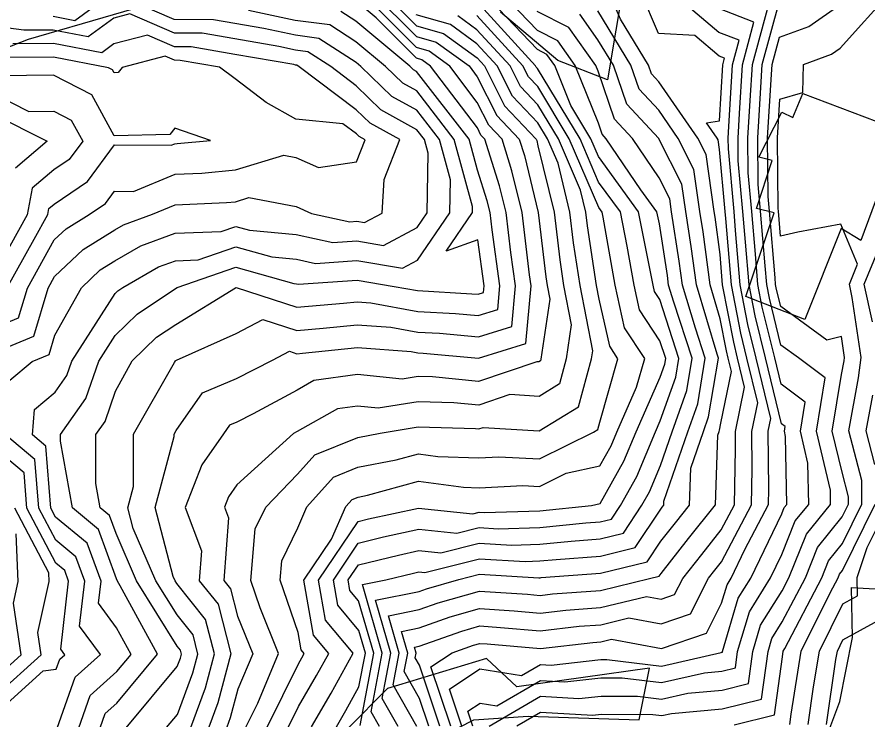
# Model space of a CAD drawing. Extents: x 42655 to 43811, y -141820 to -141156.
# Drawn here: x 43241.9 to 43313.5, y -141326 to -141266.9 of the extents above; entities that cross this region are included whole.
import ezdxf

# ---------------------------------------------------------------- set-up
doc = ezdxf.new("R2010")
doc.units = 0
for name, color, linetype in [('ZE_HICN', 7, 'Continuous'), ('ZE_LWCN', 7, 'Continuous'), ('地形', 7, 'Continuous')]:
    doc.layers.add(name, color=color, linetype=linetype)

msp = doc.modelspace()

# ---------------------------------------------------------------- linework, layer by layer
at = {"layer": 'ZE_HICN'}
for points in [[(43278.412, -141326.496), (43276.737, -141321.518), (43278.523, -141320.333), (43280.324, -141319.693), (43280.845, -141319.545), (43281.451, -141319.586), (43285.935, -141319.957), (43290.345, -141319.46), (43291.02, -141319.41), (43291.907, -141319.195), (43296.111, -141319.961), (43299.908, -141318.676), (43301.181, -141316.146), (43301.632, -141314.617), (43301.983, -141314.06), (43303.139, -141311.658), (43305.127, -141307.883), (43305.154, -141306.586), (43305.087, -141301.72), (43305.31, -141300.645), (43304.085, -141295.562), (43303.394, -141292.751), (43302.748, -141289.406), (43302.353, -141284.843), (43302.22, -141283.246), (43301.742, -141277.983), (43301.732, -141277.085), (43301.794, -141276.114), (43302.098, -141270.921), (43302.654, -141268.864), (43300.955, -141268.205), (43296.924, -141264.782)], [(43302.22, -141326.384), (43305.636, -141325.548), (43306.29, -141320.662), (43306.364, -141320.202), (43306.48, -141319.968), (43309.596, -141314.024), (43310.166, -141312.598), (43311.334, -141311.16), (43312.973, -141307.846), (43312.953, -141305.855), (43311.874, -141301.688), (43312.677, -141297.229), (43312.905, -141295.521), (43312.163, -141290.484), (43311.917, -141289.362), (43312.608, -141287.681), (43311.207, -141284.307), (43307.576, -141284.981), (43306.124, -141285.313), (43305.95, -141283.228), (43305.93, -141283.006), (43305.862, -141277.066), (43306.069, -141273.802), (43308.005, -141273.241), (43308.058, -141270.893), (43310.429, -141270.021), (43311.137, -141269.529), (43315.476, -141264.695)], [(43254.515, -141326.609), (43255.432, -141325.517), (43256.727, -141322.024), (43257.15, -141320.434), (43256.733, -141318.822), (43255.393, -141317.138), (43253.613, -141314.288), (43251.71, -141309.878), (43251.252, -141308.136), (43251.732, -141306.344), (43251.736, -141301.971), (43255.18, -141295.929), (43255.256, -141295.792), (43255.276, -141295.773), (43255.292, -141295.762), (43255.342, -141295.731), (43260.369, -141293.496), (43262.608, -141292.313), (43265.456, -141293.248), (43267.663, -141293.06), (43270.542, -141292.764), (43273.375, -141292.975), (43275.633, -141293.381), (43277.453, -141293.484), (43280.723, -141293.779), (43283.541, -141292.914), (43283.845, -141289.495), (43283.461, -141286.69), (43283.063, -141283.336), (43282.513, -141281.099), (43281.277, -141277.182), (43280.938, -141276.826), (43280.64, -141276.236), (43276.707, -141271.04), (43275.969, -141270.506), (43275.525, -141270.379), (43272.132, -141266.972), (43270.414, -141265.546)], [(43262.971, -141326.569), (43265.588, -141321.254), (43265.88, -141320.749), (43266.079, -141320.392), (43265.83, -141320.094), (43265.576, -141318.634), (43264.066, -141314.239), (43264.209, -141312.616), (43265.534, -141309.83), (43266.309, -141308.065), (43268.548, -141305.567), (43270.599, -141304.738), (43273.825, -141304.119), (43275.681, -141303.606), (43277.314, -141303.827), (43280.771, -141303.948), (43282.453, -141303.865), (43285.86, -141304.035), (43290.414, -141301.789), (43290.761, -141301.575), (43290.933, -141300.939), (43292.461, -141295.617), (43291.772, -141294.568), (43290.884, -141290.622), (43290.658, -141289.463), (43289.894, -141284.468), (43289.758, -141283.304), (43289.307, -141281.449), (43287.459, -141277.152), (43285.719, -141274.277), (43284.266, -141272.756), (43283.385, -141271.009), (43280.602, -141267.976), (43278.991, -141266.811)], [(43272.408, -141326.525), (43271.711, -141325.298), (43272.646, -141320.361), (43270.972, -141314.602), (43272.956, -141314.197), (43275.275, -141313.637), (43275.728, -141313.539), (43276.217, -141313.59), (43280.811, -141312.423), (43284.671, -141312.653), (43285.9, -141312.616), (43287.263, -141312.478), (43290.986, -141312.207), (43293.92, -141311.493), (43296.056, -141308.25), (43296.187, -141308.084), (43296.315, -141307.924), (43296.326, -141307.592), (43298.332, -141301.752), (43299.164, -141299.401), (43299.798, -141295.582), (43298.972, -141293.042), (43297.888, -141289.429), (43297.62, -141287.416), (43296.975, -141283.27), (43296.822, -141282.194), (43295.924, -141280.423), (43293.684, -141277.123), (43292.166, -141275.492), (43290.794, -141271.455), (43290.602, -141270.975), (43288.321, -141267.798), (43285.682, -141266.452)], [(43240.024, -141295.101), (43243.351, -141293.722), (43244.549, -141289.68), (43245.083, -141288.722), (43247.494, -141286.437), (43250.152, -141284.796), (43250.883, -141284.375), (43253.326, -141283.476), (43255.23, -141282.697), (43259.538, -141282.502), (43260.317, -141282.429), (43261.433, -141282.084), (43265.407, -141282.84), (43266.705, -141283.413), (43269.91, -141284.114), (43270.501, -141284.071), (43271.154, -141284.182), (43272.649, -141283.385), (43272.803, -141280.577), (43274.124, -141277.215), (43271.615, -141275.832), (43270.457, -141274.707), (43265.67, -141271.092), (43265.462, -141270.959), (43265.351, -141270.944), (43265.2, -141270.912), (43260.259, -141270.054), (43256.587, -141269.416), (43255.168, -141269.41), (43252.915, -141268.429), (43250.079, -141269.169), (43249.053, -141269.925), (43244.99, -141269.147), (43241.583, -141269.171)], [(43240.167, -141325.396), (43244.128, -141321.84), (43245.238, -141321.712), (43245.538, -141320.857), (43245.95, -141320.487), (43245.613, -141320.025), (43246.267, -141314.323), (43245.941, -141313.426), (43245.196, -141312.811), (43242.761, -141308.176), (43242.524, -141305.208), (43240.062, -141303.164)]]:
    msp.add_lwpolyline(points, dxfattribs=at)
at = {"layer": 'ZE_LWCN'}
for points in [[(43247.126, -141326.644), (43248.083, -141323.911), (43250.327, -141321.901), (43251.525, -141320.46), (43250.31, -141318.233), (43248.784, -141316.146), (43248.995, -141314.31), (43247.832, -141311.113), (43245.178, -141308.923), (43244.78, -141308.167), (43244.363, -141302.959), (43243.223, -141302.012), (43243.391, -141299.899), (43245.128, -141298.439), (43246.114, -141297.037), (43246.531, -141295.833), (43250.177, -141290.146), (43250.402, -141289.926), (43250.817, -141289.65), (43253.833, -141287.913), (43255.252, -141287.391), (43257.158, -141287.313), (43260.335, -141286.208), (43263.347, -141287.072), (43265.428, -141287.265), (43267.044, -141287.619), (43270.517, -141287.366), (43274.352, -141288.018), (43275.605, -141287.35), (43278.33, -141283.358), (43278.377, -141280.591), (43277.445, -141277.2), (43275.545, -141274.747), (43273.447, -141273.59), (43270.852, -141271.068), (43270.438, -141270.725), (43267.305, -141268.705), (43265.339, -141268.444), (43262.673, -141267.881), (43260.247, -141267.459), (43258.443, -141267.146), (43255.157, -141267.132), (43250.266, -141265.002)], [(43249.821, -141265.004), (43246.804, -141267.226), (43244.98, -141266.877)], [(43256.543, -141326.6), (43257.773, -141323.279), (43258.533, -141320.427), (43257.785, -141317.535), (43255.38, -141314.516), (43255.233, -141314.28), (43255.076, -141313.916), (43253.554, -141308.126), (43255.15, -141302.164), (43255.15, -141301.955), (43255.32, -141301.658), (43257.534, -141298.481), (43260.387, -141297.272), (43263.403, -141295.754), (43264.842, -141294.994), (43265.465, -141295.198), (43265.948, -141295.157), (43270.551, -141294.683), (43275.081, -141295.021), (43275.641, -141295.122), (43276.093, -141295.147), (43280.732, -141295.565), (43284.728, -141294.338), (43285.16, -141289.489), (43285.035, -141288.579), (43284.412, -141283.329), (43283.551, -141279.828), (43282.715, -141277.175), (43281.603, -141276.012), (43280.63, -141274.082), (43278.322, -141271.033), (43276.574, -141269.767), (43275.52, -141269.467), (43270.978, -141264.905)], [(43271.879, -141264.9), (43275.516, -141268.554), (43277.178, -141269.028), (43279.937, -141271.025), (43280.62, -141271.927), (43282.269, -141275.198), (43284.152, -141277.168), (43284.59, -141278.558), (43285.762, -141283.323), (43286.397, -141288.744), (43286.51, -141289.482), (43286.731, -141290.614), (43285.99, -141295.647), (43285.948, -141295.802), (43285.821, -141295.881), (43285.639, -141295.869), (43280.741, -141297.541), (43276.855, -141297.149), (43275.651, -141297.115), (43274.304, -141297.334), (43270.562, -141296.942), (43266.896, -141297.457), (43265.48, -141298.251), (43261.789, -141300.243), (43260.404, -141300.94), (43259.798, -141301.197), (43259.283, -141301.936), (43257.463, -141304.524), (43256.077, -141308.114), (43257.444, -141311.755), (43257.261, -141314.271), (43258.837, -141316.249), (43259.915, -141320.421), (43258.819, -141324.535), (43258.057, -141326.592)], [(43272.779, -141264.896), (43275.512, -141267.641), (43277.782, -141268.289), (43280.613, -141270.337), (43281.238, -141271.019), (43282.935, -141274.384), (43285.589, -141277.161), (43285.629, -141277.288), (43285.736, -141277.721), (43287.094, -141283.317), (43287.563, -141287.319), (43287.893, -141289.476), (43288.539, -141292.783), (43288.119, -141295.637), (43287.552, -141297.726), (43285.835, -141298.788), (43283.381, -141298.631), (43280.75, -141299.529), (43278.664, -141299.319), (43275.661, -141299.233), (43272.305, -141299.78), (43270.574, -141299.598), (43268.879, -141299.836), (43265.496, -141301.733), (43265.171, -141301.908), (43260.429, -141306.215), (43259.717, -141307.228), (43259.381, -141308.098), (43259.712, -141308.981), (43259.33, -141314.261), (43259.889, -141314.963), (43260.481, -141317.255), (43261.757, -141320.412), (43260.51, -141323.372), (43259.866, -141325.79), (43259.571, -141326.585)], [(43268.796, -141326.542), (43269.579, -141325.187), (43270.685, -141323.195), (43271.221, -141320.368), (43270.663, -141318.449), (43268.902, -141316.337), (43268.533, -141314.218), (43270.629, -141311.108), (43272.742, -141310.598), (43275.711, -141309.956), (43278.915, -141310.29), (43280.799, -141309.812), (43282.381, -141309.906), (43285.887, -141309.802), (43289.774, -141309.408), (43290.973, -141309.32), (43291.917, -141309.091), (43292.674, -141307.941), (43294.037, -141305.506), (43295.62, -141301.765), (43296.021, -141300.846), (43297.317, -141297.185), (43297.581, -141295.593), (43295.973, -141290.649), (43295.529, -141289.974), (43295.409, -141289.44), (43295.259, -141288.588), (43294.201, -141283.283), (43290.828, -141278.634), (43290.185, -141277.14), (43288.495, -141274.346), (43287.153, -141270.991), (43286.478, -141270.051), (43285.698, -141269.653), (43281.13, -141264.857)], [(43270.785, -141326.431), (43271.933, -141320.364), (43270.651, -141315.954), (43269.926, -141315.084), (43269.774, -141314.212), (43270.637, -141312.931), (43274.009, -141312.117), (43275.72, -141311.747), (43277.566, -141311.94), (43280.805, -141311.118), (43283.526, -141311.279), (43285.893, -141311.209), (43288.518, -141310.943), (43290.979, -141310.764), (43292.919, -141310.292), (43294.472, -141307.933), (43295.11, -141306.793), (43296.038, -141304.598), (43297.014, -141301.758), (43298.241, -141298.293), (43298.69, -141295.588), (43297.151, -141290.858), (43296.724, -141289.434), (43296.618, -141288.641), (43295.943, -141284.302), (43295.738, -141283.276), (43294.391, -141281.419), (43291.482, -141277.133), (43291.131, -141276.757), (43290.815, -141275.825), (43288.877, -141270.983), (43287.399, -141268.925), (43285.69, -141268.053), (43282.64, -141264.85)], [(43276.565, -141326.505), (43275.778, -141324.167), (43274.491, -141321.899), (43274.784, -141320.351), (43274.259, -141318.545), (43275.75, -141318.241), (43278.344, -141317.318), (43280.831, -141316.61), (43283.724, -141316.805), (43285.921, -141316.987), (43288.081, -141316.743), (43291.007, -141316.531), (43294.848, -141315.599), (43296.091, -141315.825), (43297.214, -141315.445), (43297.902, -141314.079), (43299.502, -141312.062), (43301.152, -141310), (43302.26, -141307.896), (43302.357, -141303.231), (43302.337, -141301.733), (43303.109, -141298.005), (43302.522, -141295.569), (43302.191, -141294.223), (43301.263, -141289.413), (43301.043, -141286.876), (43300.625, -141283.741), (43300.549, -141283.253), (43299.869, -141278.468), (43299.175, -141277.097), (43295.886, -141272.359), (43295.269, -141271.696), (43295.017, -141270.954), (43292.668, -141267.097), (43291.705, -141264.807)], [(43277.488, -141326.501), (43275.765, -141321.378), (43275.417, -141320.766), (43275.496, -141320.348), (43275.355, -141319.86), (43275.757, -141319.778), (43279.334, -141318.506), (43280.838, -141318.077), (43282.588, -141318.195), (43285.928, -141318.472), (43289.213, -141318.101), (43291.013, -141317.971), (43293.377, -141317.397), (43296.101, -141317.893), (43298.561, -141317.06), (43300.067, -141314.069), (43300.608, -141313.388), (43301.165, -141312.691), (43303.693, -141307.889), (43303.755, -141304.909), (43303.712, -141301.727), (43304.209, -141299.325), (43303.304, -141295.566), (43302.792, -141293.487), (43302.006, -141289.409), (43301.524, -141283.848), (43301.474, -141283.249), (43301.001, -141278.043), (43300.885, -141277.225), (43300.816, -141277.089), (43299.914, -141275.79), (43300.99, -141275.646), (43301.267, -141270.925), (43301.414, -141270.38), (43300.964, -141270.206), (43298.921, -141268.471), (43295.867, -141268.29), (43294.397, -141264.794)], [(43266.702, -141326.552), (43268.346, -141323.708), (43270.198, -141320.373), (43267.878, -141317.589), (43267.292, -141314.224), (43270.62, -141309.285), (43271.475, -141309.078), (43275.703, -141308.165), (43280.264, -141308.641), (43280.793, -141308.506), (43281.237, -141308.533), (43285.88, -141308.395), (43290.239, -141307.953), (43290.965, -141307.79), (43292.965, -141304.219), (43294, -141301.772), (43296.003, -141297.178), (43296.393, -141296.077), (43296.473, -141295.598), (43295.989, -141294.112), (43294.276, -141291.505), (43293.814, -141289.448), (43293.237, -141286.162), (43292.664, -141283.291), (43290.838, -141280.774), (43289.276, -141277.144), (43285.705, -141271.241), (43285.597, -141271.128), (43285.532, -141270.999), (43280.59, -141265.615)], [(43280.259, -141326.488), (43279.838, -141325.239), (43280.868, -141324.555), (43282.266, -141324.786), (43285.947, -141322.654), (43288.004, -141322.779), (43291.034, -141322.426), (43292.824, -141322.434), (43296.124, -141322.832), (43299.747, -141322.004), (43301.208, -141321.874), (43302.342, -141321.596), (43302.526, -141320.22), (43303.513, -141316.874), (43305.298, -141314.044), (43306.25, -141312.065), (43307.375, -141309.25), (43308.498, -141307.867), (43308.44, -141304.4), (43307.799, -141301.707), (43308.201, -141299.269), (43306.182, -141297.772), (43305.648, -141295.555), (43304.597, -141291.28), (43304.234, -141289.399), (43304.012, -141286.833), (43303.712, -141283.238), (43303.417, -141279.992), (43303.384, -141277.077), (43303.585, -141273.924), (43303.761, -141270.913), (43305.134, -141265.831)], [(43281.644, -141326.481), (43285.954, -141323.985), (43289.172, -141324.181), (43291.042, -141323.963), (43294.11, -141323.976), (43296.131, -141324.22), (43298.349, -141323.713), (43301.215, -141323.458), (43303.44, -141322.914), (43303.802, -141320.214), (43304.454, -141318.002), (43306.264, -141315.132), (43306.838, -141314.037), (43308.305, -141310.366), (43310.341, -141307.858), (43310.321, -141306.657), (43309.141, -141301.701), (43309.882, -141297.214), (43307.632, -141295.545), (43306.167, -141294.482), (43305.199, -141290.545), (43304.977, -141289.395), (43304.841, -141287.828), (43304.458, -141283.235), (43304.255, -141280.997), (43304.21, -141277.073), (43304.48, -141272.829), (43304.593, -141270.909), (43306.031, -141265.585)], [(43283.967, -141326.47), (43285.96, -141325.316), (43290.341, -141325.582), (43291.049, -141325.499), (43295.396, -141325.518), (43296.137, -141325.608), (43296.952, -141325.422), (43301.223, -141325.042), (43304.538, -141324.231), (43305.077, -141320.208), (43305.395, -141319.13), (43306.277, -141317.732), (43308.217, -141314.031), (43309.235, -141311.482), (43311.323, -141308.91), (43311.847, -141307.851), (43311.841, -141307.214), (43311.305, -141305.146), (43310.484, -141301.695), (43311.267, -141296.95), (43311.476, -141295.788), (43311.511, -141295.527), (43311.252, -141293.768), (43310.032, -141294.055), (43306.152, -141291.238), (43305.8, -141289.809), (43305.72, -141289.392), (43305.67, -141288.823), (43305.204, -141283.231), (43305.092, -141282.001), (43305.036, -141277.07), (43305.375, -141271.734), (43305.424, -141270.905), (43306.045, -141268.606), (43308.498, -141267.705), (43311.12, -141265.882)], [(43241.328, -141297.423), (43243.202, -141295.849), (43244.63, -141295.257), (43245.106, -141293.651), (43247.352, -141289.667), (43248.935, -141288.166), (43250.164, -141287.408), (43252.358, -141286.144), (43255.242, -141285.083), (43259.111, -141284.924), (43260.327, -141284.501), (43261.48, -141284.832), (43265.418, -141285.197), (43268.477, -141285.866), (43270.509, -141285.718), (43272.753, -141286.1), (43275.592, -141284.587), (43276.424, -141283.367), (43276.509, -141278.351), (43276.194, -141277.205), (43275.553, -141276.377), (43272.531, -141274.711), (43270.448, -141272.686), (43268.32, -141271.08), (43266.384, -141269.832), (43265.345, -141269.694), (43263.937, -141269.396), (43260.253, -141268.757), (43257.515, -141268.281), (43255.162, -141268.271), (43251.427, -141266.645), (43250.068, -141267), (43247.929, -141268.575), (43244.985, -141268.012), (43242.516, -141268.029), (43239.895, -141267.669)], [(43248.937, -141326.635), (43249.356, -141325.438), (43250.339, -141324.557), (43253.757, -141320.45), (43250.615, -141314.692), (43250.372, -141314.303), (43250.29, -141314.113), (43248.777, -141309.957), (43246.598, -141308.158), (43245.591, -141302.538), (43245.591, -141302), (43247.723, -141298.967), (43248.812, -141295.823), (43250.194, -141293.668), (43252.027, -141291.875), (43255.263, -141289.72), (43255.413, -141289.629), (43260.343, -141287.915), (43265.215, -141289.313), (43265.438, -141289.333), (43265.611, -141289.371), (43270.524, -141289.014), (43273.636, -141289.543), (43275.617, -141289.899), (43280.173, -141290.158), (43280.706, -141290.206), (43281.166, -141290.065), (43281.216, -141289.507), (43280.685, -141285.633), (43278.029, -141286.581), (43280.236, -141283.349), (43280.244, -141282.832), (43278.695, -141277.194), (43275.538, -141273.116), (43274.364, -141272.469), (43272.912, -141271.058), (43270.43, -141268.998), (43268.227, -141267.578), (43265.334, -141267.194), (43261.41, -141266.365)], [(43251.1, -141326.625), (43255.413, -141321.489), (43255.68, -141320.769), (43255.768, -141320.44), (43255.682, -141320.108), (43255.405, -141319.76), (43251.992, -141314.296), (43250.272, -141310.309), (43249.723, -141308.8), (43248.932, -141308.147), (43248.566, -141306.107), (43248.567, -141301.986), (43249.332, -141300.897), (43250.216, -141298.346), (43251.621, -141295.809), (43253.651, -141293.824), (43255.278, -141292.741), (43260.301, -141289.666), (43260.351, -141289.644), (43260.373, -141289.632), (43265.447, -141291.298), (43269.378, -141290.963), (43270.533, -141290.844), (43271.67, -141290.929), (43275.625, -141291.64), (43278.813, -141291.821), (43280.715, -141291.992), (43282.353, -141291.489), (43282.53, -141289.501), (43281.886, -141284.801), (43281.713, -141283.342), (43281.474, -141282.369), (43280.657, -141279.779), (43279.945, -141277.188), (43275.53, -141271.486), (43275.28, -141271.349), (43274.972, -141271.049), (43270.422, -141267.272), (43269.148, -141266.451)], [(43261.186, -141326.578), (43262.182, -141324.555), (43263.932, -141320.402), (43262.37, -141316.539), (43261.584, -141314.25), (43261.964, -141309.924), (43262.841, -141308.082), (43265.513, -141305.33), (43266.984, -141303.69), (43270.587, -141302.233), (43272.46, -141301.874), (43275.671, -141301.35), (43280.472, -141301.488), (43280.76, -141301.517), (43281.122, -141301.393), (43285.849, -141301.694), (43289.157, -141299.651), (43290.248, -141295.627), (43290.348, -141294.952), (43289.275, -141289.469), (43288.728, -141285.893), (43288.426, -141283.311), (43287.426, -141279.192), (43286.551, -141277.157), (43285.726, -141275.794), (43283.6, -141273.57), (43282.312, -141271.014), (43280.607, -141269.157), (43278.387, -141267.55), (43275.508, -141266.728)], [(43264.756, -141326.561), (43265.605, -141324.837), (43267.113, -141322.228), (43268.138, -141320.382), (43266.854, -141318.841), (43266.051, -141314.229), (43268.366, -141310.795), (43269.57, -141308.05), (43270.113, -141307.444), (43270.61, -141307.244), (43271.392, -141307.093), (43275.692, -141305.906), (43279.473, -141306.417), (43280.783, -141306.463), (43284.468, -141306.282), (43285.87, -141306.352), (43288.105, -141305.25), (43290.95, -141304.614), (43291.892, -141302.932), (43292.379, -141301.78), (43294.021, -141298.016), (43294.713, -141295.606), (43293.024, -141293.036), (43292.219, -141289.455), (43291.214, -141283.736), (43291.127, -141283.298), (43290.848, -141282.914), (43288.368, -141277.148), (43285.712, -141272.759), (43284.932, -141271.942), (43284.459, -141271.004), (43280.596, -141266.796)], [(43273.973, -141326.517), (43272.638, -141324.165), (43273.359, -141320.358), (43272.068, -141315.917), (43275.736, -141315.167), (43276.365, -141314.944), (43279.088, -141314.168), (43280.817, -141313.729), (43285.816, -141314.026), (43285.907, -141314.023), (43286.008, -141314.013), (43290.993, -141313.65), (43294.922, -141312.694), (43296.068, -141310.953), (43297.292, -141309.41), (43298.489, -141307.914), (43298.595, -141304.818), (43299.65, -141301.746), (43300.088, -141300.509), (43300.907, -141295.577), (43300.793, -141295.227), (43299.052, -141289.423), (43298.622, -141286.191), (43298.166, -141283.265), (43297.838, -141280.952), (43295.909, -141277.145), (43295.887, -141277.113), (43293.2, -141274.227), (43292.093, -141270.968), (43290.782, -141268.815), (43289.242, -141266.671)], [(43275.539, -141326.51), (43273.564, -141323.032), (43274.071, -141320.354), (43273.163, -141317.231), (43275.743, -141316.704), (43277.354, -141316.131), (43280.824, -141315.143), (43284.861, -141315.415), (43285.914, -141315.502), (43286.949, -141315.385), (43291, -141315.091), (43295.114, -141314.092), (43295.923, -141313.896), (43296.081, -141313.655), (43298.397, -141310.736), (43300.664, -141307.904), (43300.864, -141302.044), (43300.968, -141301.739), (43301.011, -141301.617), (43301.11, -141301.025), (43302.008, -141296.685), (43301.741, -141295.573), (43301.589, -141294.958), (43301.068, -141292.258), (43300.217, -141289.418), (43299.623, -141284.966), (43299.358, -141283.259), (43298.853, -141279.71), (43297.534, -141277.105), (43295.898, -141274.748), (43294.235, -141272.962), (43293.555, -141270.961), (43290.77, -141266.389)], [(43279.335, -141326.492), (43278.288, -141323.378), (43280.855, -141321.676), (43284.34, -141322.251), (43285.941, -141321.323), (43286.836, -141321.378), (43291.027, -141320.889), (43291.538, -141320.891), (43296.118, -141321.444), (43301.144, -141320.295), (43301.201, -141320.29), (43301.244, -141320.279), (43301.251, -141320.226), (43302.573, -141315.745), (43303.641, -141314.052), (43306.234, -141308.66), (43306.444, -141308.134), (43306.654, -141307.875), (43306.559, -141302.144), (43306.456, -141301.714), (43306.52, -141301.324), (43306.198, -141301.085), (43304.867, -141295.558), (43303.995, -141292.016), (43303.491, -141289.402), (43303.182, -141285.838), (43302.966, -141283.242), (43302.58, -141278.987), (43302.558, -141277.081), (43302.689, -141275.019), (43302.93, -141270.917), (43303.894, -141267.348), (43300.946, -141266.204)], [(43240.015, -141293.04), (43242.071, -141292.187), (43242.812, -141289.688), (43245.068, -141285.641), (43246.053, -141284.708), (43248.008, -141283.501), (43249.38, -141282.572), (43250.137, -141281.541), (43251.727, -141281.558), (43255.218, -141280.129), (43257.475, -141280.027), (43260.305, -141279.761), (43264.357, -141278.508), (43265.388, -141278.704), (43267.286, -141279.542), (43270.478, -141279.067), (43271.2, -141277.229), (43270.698, -141276.952), (43270.467, -141276.727), (43269.337, -141275.874), (43265.373, -141275.503), (43262.892, -141274.102), (43260.269, -141272.117), (43258.956, -141271.124), (43255.659, -141270.552), (43255.173, -141270.549), (43254.402, -141270.214), (43250.766, -141271.163), (43250.435, -141271.582), (43250.09, -141271.591), (43249.949, -141271.335), (43249.625, -141271.168), (43244.996, -141270.282), (43240.649, -141270.312)], [(43241.076, -141289.696), (43243.372, -141285.577), (43244.523, -141283.517), (43244.621, -141282.991), (43245.054, -141282.626), (43247.848, -141280.734), (43250.118, -141277.64), (43254.889, -141277.691), (43255.206, -141277.561), (43255.411, -141277.552), (43258.198, -141277.29), (43255.2, -141276.242), (43254.771, -141276.784), (43250.115, -141276.903), (43248.217, -141273.454), (43245.003, -141271.794), (43240.436, -141271.843)], [(43239.922, -141273.326), (43242.932, -141274.837), (43245.017, -141274.815), (43246.484, -141275.573), (43247.457, -141277.341), (43246.316, -141278.896), (43245.04, -141279.76), (43243.211, -141281.3), (43242.799, -141283.525), (43239.994, -141288.542)], [(43239.93, -141275.072), (43244.479, -141277.355), (43241.802, -141279.608)], [(43313.857, -141292.516), (43313.164, -141289.357), (43315.113, -141284.619)], [(43314.064, -141304.495), (43313.336, -141301.681), (43313.879, -141298.67)], [(43240.175, -141327.08), (43245.186, -141326.744), (43245.261, -141326.701), (43245.286, -141326.683), (43245.315, -141326.652), (43246.81, -141322.384), (43248.943, -141320.473), (43247.199, -141318.085), (43247.631, -141314.316), (43246.886, -141312.269), (43245.187, -141310.867), (43243.771, -141308.172), (43243.443, -141304.083), (43240.962, -141302.022)], [(43240.16, -141323.908), (43243.96, -141320.496), (43243.677, -141318.624), (43244.632, -141314.33), (43244.601, -141313.605), (43241.752, -141308.181)], [(43306.905, -141326.362), (43307.032, -141325.491), (43307.878, -141320.195), (43310.312, -141315.281), (43310.975, -141314.018), (43311.096, -141313.715), (43311.344, -141313.409), (43314.099, -141307.84)], [(43308.451, -141326.355), (43308.913, -141323.191), (43309.393, -141320.188), (43311.358, -141316.221), (43312.613, -141315.535), (43312.585, -141314.01), (43313.422, -141311.479), (43315.224, -141307.835)], [(43240.153, -141322.419), (43242.286, -141320.504), (43241.63, -141316.169), (43242.036, -141314.342), (43241.865, -141310.323)], [(43309.998, -141326.348), (43310.793, -141320.891), (43310.907, -141320.181), (43311.372, -141319.242), (43314.348, -141317.616)]]:
    msp.add_lwpolyline(points, dxfattribs=at)
at = {"layer": '地形'}
for points in [[(43294.394, -141255.473), (43291.577, -141272.183), (43287.403, -141270.575), (43282.575, -141266.505)], [(43257.156, -141264.615), (43242.875, -141268.8), (43234.394, -141272.107), (43231.158, -141268.801), (43229.317, -141262.884)], [(43307.997, -141273.331), (43316.3, -141276.464), (43312.887, -141285.681), (43311.226, -141284.667), (43308.182, -141292.317), (43303.201, -141290.381), (43305.599, -141283.377), (43304.123, -141283.008), (43305.415, -141278.953), (43304.308, -141278.676), (43306.245, -141274.898), (43307.167, -141275.358), (43307.997, -141273.331)], [(43312.095, -141314.847), (43325.006, -141315.563), (43325.993, -141319.415), (43326.62, -141324.343), (43326.172, -141329.628), (43323.393, -141333.749), (43319.716, -141335.183), (43307.163, -141336.258), (43308.598, -141331.152), (43311.108, -141324.433), (43312.184, -141319.057), (43312.095, -141314.847)], [(43276.508, -141327.935), (43280.347, -141325.971), (43284.918, -141325.651), (43294.242, -141325.971), (43295.111, -141321.632), (43283.958, -141323.185), (43281.398, -141320.81), (43273.079, -141323.322), (43269.743, -141326.702)]]:
    msp.add_lwpolyline(points, dxfattribs=at)

doc.saveas('drawing.dxf')
